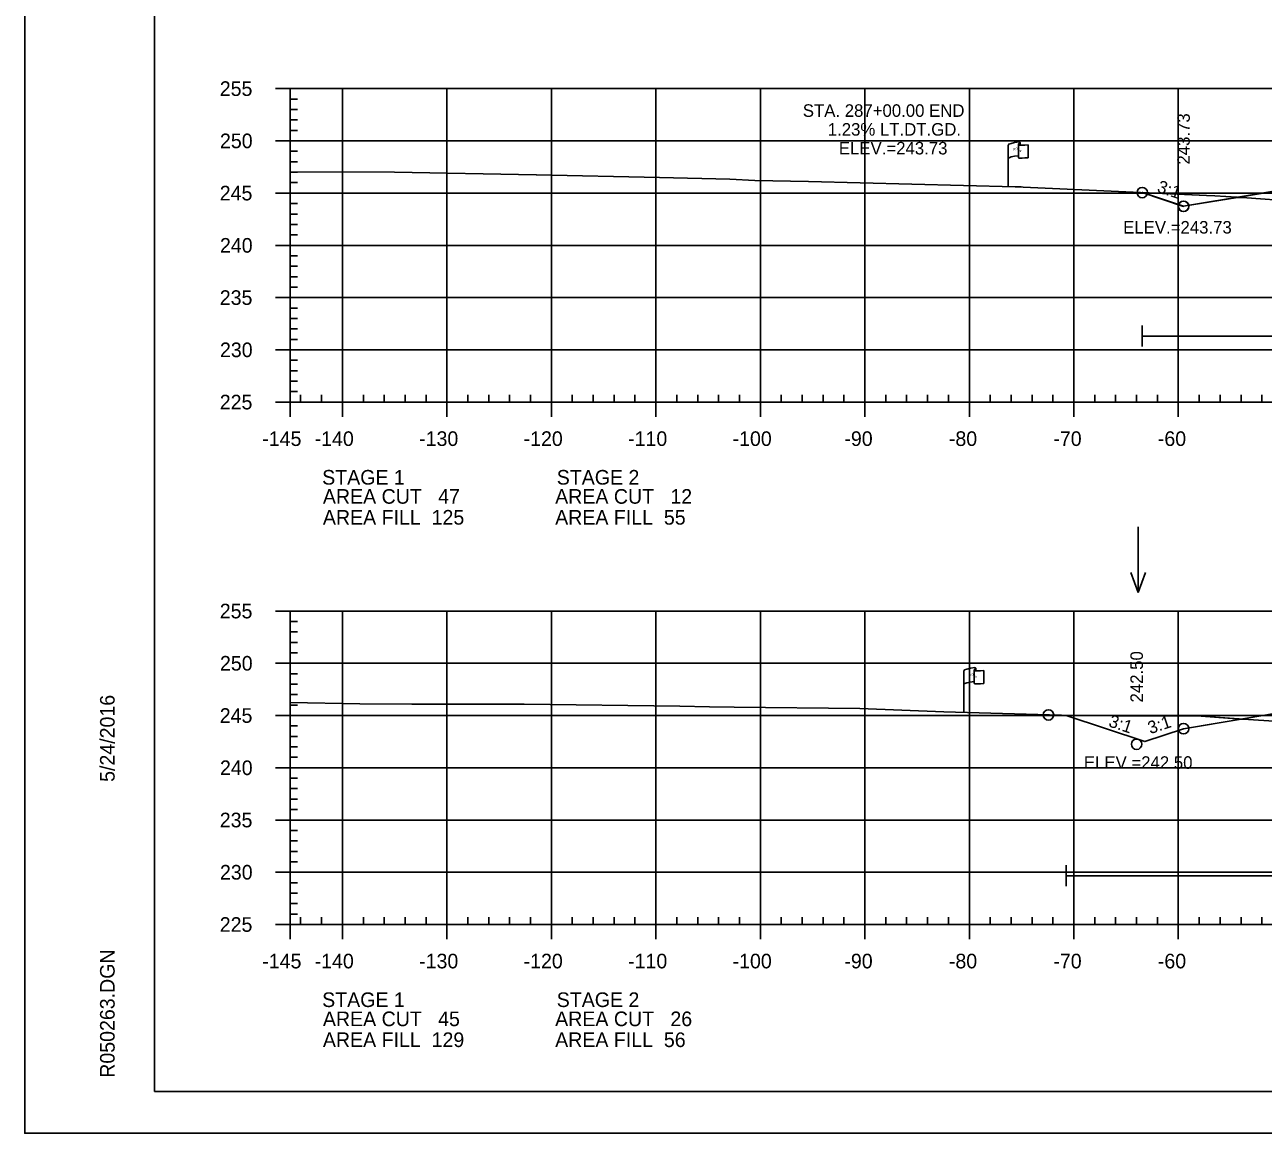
# Model space of a CAD drawing. Extents: x 1365647 to 1367999, y 387113 to 400173.
# Drawn here: x 1365723.7 to 1365842.2, y 396119.6 to 396225.7 of the extents above; entities that cross this region are included whole.
import ezdxf

# ---------------------------------------------------------------- set-up
doc = ezdxf.new("R2010")
doc.units = 0
for name, color, linetype in [('E_Existing ROW', 7, 'Continuous'), ('R_Axis', 7, 'Continuous'), ('R_Axis Annot', 7, 'Continuous'), ('R_Border', 7, 'Continuous'), ('R_Border Notes', 7, 'Continuous'), ('R_Contours', 7, 'Continuous'), ('R_Exist Surface', 7, 'Continuous'), ('R_Fin Surface', 7, 'Continuous'), ('R_Fin Surface Annot', 7, 'Continuous'), ('R_Grid', 7, 'Continuous'), ('R_No Plot', 7, 'Continuous'), ('R_Water', 7, 'Continuous'), ('R_Water Annot', 7, 'Continuous')]:
    doc.layers.add(name, color=color, linetype=linetype)

msp = doc.modelspace()

# ---------------------------------------------------------------- linework, layer by layer
at = {"layer": 'E_Existing ROW'}
for p, q in [((1365817.79, 396210.19), (1365817.79, 396214.14)), ((1365818.79, 396214.24), (1365818.79, 396214.22)), ((1365818.79, 396214.22), (1365818.79, 396213)), ((1365818.95, 396214.39), (1365818.95, 396214.15)), ((1365819.72, 396214.2), (1365819.72, 396212.96)), ((1365813.55, 396159.87), (1365813.55, 396163.82)), ((1365814.55, 396163.92), (1365814.55, 396163.9)), ((1365814.55, 396163.9), (1365814.55, 396162.68)), ((1365814.72, 396164.07), (1365814.72, 396163.83)), ((1365815.48, 396163.88), (1365815.48, 396162.64))]:
    msp.add_line(p, q, dxfattribs=at)
for centre, radius, start, end in [((1365818.86, 396214.24), 0.078, 88.6458, 274.2828), ((1365818.87, 396214.39), 0.0783, 263.0712, 93.9564), ((1365818.86, 396213), 0.0783, 180, 273.9564), ((1365814.63, 396163.92), 0.078, 88.6458, 274.2828), ((1365814.64, 396164.07), 0.0783, 263.0712, 93.9564), ((1365814.63, 396162.68), 0.0783, 180, 273.9564)]:
    msp.add_arc(centre, radius, start, end, dxfattribs=at)
for centre, major_axis, ratio, start_param, end_param in [((1365819.37, 396214.18), (-1.58, -0.04), 0.19887, 5.030368, 6.283185), ((1365820.08, 396214.3), (-1.23, -0.13), 0.052933, 0.159456, 1.268315), ((1365819.37, 396212.87), (-1.58, -0.04), 0.19887, 5.083035, 6.194897), ((1365820.08, 396213.06), (-1.23, -0.13), 0.052933, 0.159456, 1.268315), ((1365815.13, 396163.87), (-1.58, -0.04), 0.19887, 5.030368, 6.283185), ((1365815.84, 396163.98), (-1.23, -0.13), 0.052933, 0.159456, 1.268315), ((1365815.13, 396162.55), (-1.58, -0.04), 0.19887, 5.083035, 6.194897), ((1365815.84, 396162.74), (-1.23, -0.13), 0.052933, 0.159456, 1.268315)]:
    msp.add_ellipse(centre, major_axis=major_axis, ratio=ratio, start_param=start_param, end_param=end_param, dxfattribs=at)
at = {"layer": 'R_Axis'}
for p, q in [((1365747.69, 396219.57), (1365749.09, 396219.57)), ((1365749.09, 396189.57), (1365749.09, 396219.57)), ((1365749.09, 396218.57), (1365749.79, 396218.57)), ((1365749.09, 396217.57), (1365749.79, 396217.57)), ((1365749.09, 396216.57), (1365749.79, 396216.57)), ((1365749.09, 396215.57), (1365749.79, 396215.57)), ((1365747.69, 396214.57), (1365749.09, 396214.57)), ((1365749.09, 396213.57), (1365749.79, 396213.57)), ((1365749.09, 396212.57), (1365749.79, 396212.57)), ((1365749.09, 396211.57), (1365749.79, 396211.57)), ((1365749.09, 396210.57), (1365749.79, 396210.57)), ((1365747.69, 396209.57), (1365749.09, 396209.57)), ((1365749.09, 396208.57), (1365749.79, 396208.57)), ((1365749.09, 396207.57), (1365749.79, 396207.57)), ((1365749.09, 396206.57), (1365749.79, 396206.57)), ((1365747.69, 396204.57), (1365749.09, 396204.57)), ((1365749.09, 396205.57), (1365749.79, 396205.57)), ((1365749.09, 396203.57), (1365749.79, 396203.57)), ((1365749.09, 396202.57), (1365749.79, 396202.57)), ((1365749.09, 396201.57), (1365749.79, 396201.57)), ((1365749.09, 396200.57), (1365749.79, 396200.57)), ((1365747.69, 396199.57), (1365749.09, 396199.57)), ((1365749.09, 396198.57), (1365749.79, 396198.57)), ((1365749.09, 396197.57), (1365749.79, 396197.57)), ((1365749.09, 396196.57), (1365749.79, 396196.57)), ((1365749.09, 396195.57), (1365749.79, 396195.57)), ((1365747.69, 396194.57), (1365749.09, 396194.57)), ((1365749.09, 396193.57), (1365749.79, 396193.57)), ((1365749.09, 396192.57), (1365749.79, 396192.57)), ((1365749.09, 396191.57), (1365749.79, 396191.57)), ((1365749.09, 396190.57), (1365749.79, 396190.57)), ((1365749.09, 396189.57), (1365749.09, 396190.27)), ((1365750.09, 396189.57), (1365750.09, 396190.27)), ((1365752.09, 396189.57), (1365752.09, 396190.27)), ((1365756.09, 396189.57), (1365756.09, 396190.27)), ((1365758.09, 396189.57), (1365758.09, 396190.27)), ((1365760.09, 396189.57), (1365760.09, 396190.27)), ((1365762.09, 396189.57), (1365762.09, 396190.27)), ((1365766.09, 396189.57), (1365766.09, 396190.27)), ((1365768.09, 396189.57), (1365768.09, 396190.27)), ((1365770.09, 396189.57), (1365770.09, 396190.27)), ((1365772.09, 396189.57), (1365772.09, 396190.27)), ((1365776.09, 396189.57), (1365776.09, 396190.27)), ((1365778.09, 396189.57), (1365778.09, 396190.27)), ((1365780.09, 396189.57), (1365780.09, 396190.27)), ((1365782.09, 396189.57), (1365782.09, 396190.27)), ((1365786.09, 396189.57), (1365786.09, 396190.27)), ((1365788.09, 396189.57), (1365788.09, 396190.27)), ((1365790.09, 396189.57), (1365790.09, 396190.27)), ((1365792.09, 396189.57), (1365792.09, 396190.27)), ((1365796.09, 396189.57), (1365796.09, 396190.27)), ((1365798.09, 396189.57), (1365798.09, 396190.27)), ((1365800.09, 396189.57), (1365800.09, 396190.27)), ((1365802.09, 396189.57), (1365802.09, 396190.27)), ((1365806.09, 396189.57), (1365806.09, 396190.27)), ((1365808.09, 396189.57), (1365808.09, 396190.27)), ((1365810.09, 396189.57), (1365810.09, 396190.27)), ((1365812.09, 396189.57), (1365812.09, 396190.27)), ((1365816.09, 396189.57), (1365816.09, 396190.27)), ((1365818.09, 396189.57), (1365818.09, 396190.27)), ((1365820.09, 396189.57), (1365820.09, 396190.27)), ((1365822.09, 396189.57), (1365822.09, 396190.27)), ((1365826.09, 396189.57), (1365826.09, 396190.27)), ((1365828.09, 396189.57), (1365828.09, 396190.27)), ((1365830.09, 396189.57), (1365830.09, 396190.27)), ((1365832.09, 396189.57), (1365832.09, 396190.27)), ((1365836.09, 396189.57), (1365836.09, 396190.27)), ((1365838.09, 396189.57), (1365838.09, 396190.27)), ((1365840.09, 396189.57), (1365840.09, 396190.27)), ((1365842.09, 396189.57), (1365842.09, 396190.27)), ((1365747.69, 396189.57), (1365749.09, 396189.57)), ((1365749.09, 396189.57), (1366039.09, 396189.57)), ((1365749.09, 396188.17), (1365749.09, 396189.57)), ((1365754.09, 396188.17), (1365754.09, 396189.57)), ((1365764.09, 396188.17), (1365764.09, 396189.57)), ((1365774.09, 396188.17), (1365774.09, 396189.57)), ((1365784.09, 396188.17), (1365784.09, 396189.57)), ((1365794.09, 396188.17), (1365794.09, 396189.57)), ((1365804.09, 396188.17), (1365804.09, 396189.57)), ((1365814.09, 396188.17), (1365814.09, 396189.57)), ((1365824.09, 396188.17), (1365824.09, 396189.57)), ((1365834.09, 396188.17), (1365834.09, 396189.57)), ((1365747.69, 396169.57), (1365749.09, 396169.57)), ((1365749.09, 396139.57), (1365749.09, 396169.57)), ((1365749.09, 396168.57), (1365749.79, 396168.57)), ((1365749.09, 396167.57), (1365749.79, 396167.57)), ((1365749.09, 396166.57), (1365749.79, 396166.57)), ((1365749.09, 396165.57), (1365749.79, 396165.57)), ((1365747.69, 396164.57), (1365749.09, 396164.57)), ((1365749.09, 396163.57), (1365749.79, 396163.57)), ((1365749.09, 396162.57), (1365749.79, 396162.57)), ((1365749.09, 396161.57), (1365749.79, 396161.57)), ((1365747.69, 396159.57), (1365749.09, 396159.57)), ((1365749.09, 396160.57), (1365749.79, 396160.57)), ((1365749.09, 396158.57), (1365749.79, 396158.57)), ((1365749.09, 396157.57), (1365749.79, 396157.57)), ((1365749.09, 396156.57), (1365749.79, 396156.57)), ((1365749.09, 396155.57), (1365749.79, 396155.57)), ((1365747.69, 396154.57), (1365749.09, 396154.57)), ((1365749.09, 396153.57), (1365749.79, 396153.57)), ((1365749.09, 396152.57), (1365749.79, 396152.57)), ((1365749.09, 396151.57), (1365749.79, 396151.57)), ((1365749.09, 396150.57), (1365749.79, 396150.57)), ((1365747.69, 396149.57), (1365749.09, 396149.57)), ((1365749.09, 396148.57), (1365749.79, 396148.57)), ((1365749.09, 396147.57), (1365749.79, 396147.57)), ((1365749.09, 396146.57), (1365749.79, 396146.57)), ((1365749.09, 396145.57), (1365749.79, 396145.57)), ((1365747.69, 396144.57), (1365749.09, 396144.57)), ((1365749.09, 396143.57), (1365749.79, 396143.57)), ((1365749.09, 396142.57), (1365749.79, 396142.57)), ((1365749.09, 396141.57), (1365749.79, 396141.57)), ((1365749.09, 396140.57), (1365749.79, 396140.57)), ((1365747.69, 396139.57), (1365749.09, 396139.57)), ((1365749.09, 396139.57), (1365749.09, 396140.27)), ((1365749.09, 396139.57), (1366039.09, 396139.57)), ((1365749.09, 396138.17), (1365749.09, 396139.57)), ((1365750.09, 396139.57), (1365750.09, 396140.27)), ((1365752.09, 396139.57), (1365752.09, 396140.27)), ((1365754.09, 396138.17), (1365754.09, 396139.57)), ((1365756.09, 396139.57), (1365756.09, 396140.27)), ((1365758.09, 396139.57), (1365758.09, 396140.27)), ((1365760.09, 396139.57), (1365760.09, 396140.27)), ((1365762.09, 396139.57), (1365762.09, 396140.27)), ((1365764.09, 396138.17), (1365764.09, 396139.57)), ((1365766.09, 396139.57), (1365766.09, 396140.27)), ((1365768.09, 396139.57), (1365768.09, 396140.27)), ((1365770.09, 396139.57), (1365770.09, 396140.27)), ((1365772.09, 396139.57), (1365772.09, 396140.27)), ((1365774.09, 396138.17), (1365774.09, 396139.57)), ((1365776.09, 396139.57), (1365776.09, 396140.27)), ((1365778.09, 396139.57), (1365778.09, 396140.27)), ((1365780.09, 396139.57), (1365780.09, 396140.27)), ((1365782.09, 396139.57), (1365782.09, 396140.27)), ((1365784.09, 396138.17), (1365784.09, 396139.57)), ((1365786.09, 396139.57), (1365786.09, 396140.27)), ((1365788.09, 396139.57), (1365788.09, 396140.27)), ((1365790.09, 396139.57), (1365790.09, 396140.27)), ((1365792.09, 396139.57), (1365792.09, 396140.27)), ((1365794.09, 396138.17), (1365794.09, 396139.57)), ((1365796.09, 396139.57), (1365796.09, 396140.27)), ((1365798.09, 396139.57), (1365798.09, 396140.27)), ((1365800.09, 396139.57), (1365800.09, 396140.27)), ((1365802.09, 396139.57), (1365802.09, 396140.27)), ((1365804.09, 396138.17), (1365804.09, 396139.57)), ((1365806.09, 396139.57), (1365806.09, 396140.27)), ((1365808.09, 396139.57), (1365808.09, 396140.27)), ((1365810.09, 396139.57), (1365810.09, 396140.27)), ((1365812.09, 396139.57), (1365812.09, 396140.27)), ((1365814.09, 396138.17), (1365814.09, 396139.57)), ((1365816.09, 396139.57), (1365816.09, 396140.27)), ((1365818.09, 396139.57), (1365818.09, 396140.27)), ((1365820.09, 396139.57), (1365820.09, 396140.27)), ((1365822.09, 396139.57), (1365822.09, 396140.27)), ((1365824.09, 396138.17), (1365824.09, 396139.57)), ((1365826.09, 396139.57), (1365826.09, 396140.27)), ((1365828.09, 396139.57), (1365828.09, 396140.27)), ((1365830.09, 396139.57), (1365830.09, 396140.27)), ((1365832.09, 396139.57), (1365832.09, 396140.27)), ((1365834.09, 396138.17), (1365834.09, 396139.57)), ((1365836.09, 396139.57), (1365836.09, 396140.27)), ((1365838.09, 396139.57), (1365838.09, 396140.27)), ((1365840.09, 396139.57), (1365840.09, 396140.27)), ((1365842.09, 396139.57), (1365842.09, 396140.27))]:
    msp.add_line(p, q, dxfattribs=at)
at = {"layer": 'R_Border'}
for p, q in [((1365736.09, 396123.57), (1365736.09, 396329.03)), ((1365736.09, 396123.57), (1365736.09, 396123.57)), ((1366052.27, 396123.57), (1365736.09, 396123.57))]:
    msp.add_line(p, q, dxfattribs=at)
at = {"layer": 'R_Contours'}
for points in [[(1365839.74, 396209.16), (1365840.66, 396209.11), (1365845.02, 396208.81), (1365847.17, 396208.79), (1365850.92, 396208.75), (1365857.83, 396208.02), (1365861.48, 396207.6), (1365866.65, 396209.29), (1365869.57, 396210.3), (1365872.6, 396210.95), (1365862.59, 396210.75), (1365847.47, 396210.45)], [(1365830.64, 396209.62), (1365836.79, 396209.34), (1365837.59, 396209.3), (1365839.69, 396209.17), (1365839.74, 396209.16), (1365834.59, 396208.31), (1365834.59, 396208.3)], [(1365840.11, 396159.23), (1365840.79, 396159.18), (1365843.23, 396159.04), (1365845.92, 396158.97), (1365850.14, 396158.83), (1365857.65, 396157.26), (1365858.18, 396157.15), (1365859.16, 396157.41), (1365868.77, 396160.02), (1365871.89, 396160.7), (1365873.05, 396160.97), (1365862.59, 396160.76), (1365847.47, 396160.46)], [(1365823.36, 396159.58), (1365824.03, 396159.56), (1365828.27, 396159.54), (1365836.27, 396159.51), (1365840.11, 396159.23), (1365834.59, 396158.31), (1365830.88, 396157.07)]]:
    msp.add_lwpolyline(points, close=True, dxfattribs=at)
at = {"layer": 'R_Exist Surface'}
for points in [[(1365749.09, 396211.6), (1365759.08, 396211.59), (1365772.62, 396211.32), (1365772.64, 396211.32), (1365772.65, 396211.32), (1365784.45, 396211.06), (1365791.16, 396210.92), (1365793.55, 396210.79), (1365798.71, 396210.69), (1365818.48, 396210.17), (1365819.05, 396210.16), (1365819.25, 396210.15), (1365836.79, 396209.34), (1365837.59, 396209.3), (1365839.69, 396209.17), (1365840.66, 396209.11), (1365845.02, 396208.81)], [(1365749.09, 396160.81), (1365755.74, 396160.69), (1365760.74, 396160.65), (1365771.47, 396160.67), (1365786.39, 396160.45), (1365789.23, 396160.4), (1365791.57, 396160.36), (1365803.6, 396160.24), (1365811.65, 396159.93), (1365824.03, 396159.56), (1365828.27, 396159.54), (1365836.27, 396159.51), (1365840.79, 396159.18), (1365843.23, 396159.04)]]:
    msp.add_lwpolyline(points, dxfattribs=at)
at = {"layer": 'R_Fin Surface'}
for points in [[(1365830.64, 396209.62), (1365834.59, 396208.3), (1365834.59, 396208.31), (1365847.47, 396210.45), (1365856.59, 396211.97), (1365862.59, 396212.21), (1365864.59, 396212.25), (1365894.09, 396212.84), (1365923.59, 396212.25), (1365925.59, 396212.21), (1365931.59, 396211.97), (1365940.72, 396210.45), (1365953.59, 396208.31), (1365970.39, 396202.71), (1365980.88, 396206.2)], [(1365830.65, 396209.62), (1365834.59, 396208.31), (1365852.3, 396211.26), (1365856.59, 396211.97), (1365862.59, 396212.21), (1365864.59, 396212.25), (1365894.09, 396212.84), (1365923.59, 396212.25), (1365925.59, 396212.21), (1365931.59, 396211.97), (1365935.89, 396211.26), (1365953.59, 396208.31), (1365958.64, 396206.62)], [(1365823.36, 396159.58), (1365830.88, 396157.07), (1365834.59, 396158.31), (1365847.47, 396160.46), (1365856.59, 396161.98), (1365862.59, 396162.22), (1365864.59, 396162.26), (1365894.09, 396162.85), (1365923.59, 396162.26), (1365925.59, 396162.22), (1365931.59, 396161.98), (1365940.72, 396160.46), (1365953.59, 396158.31), (1365970.61, 396152.64), (1365980.71, 396156.01)]]:
    msp.add_lwpolyline(points, dxfattribs=at)
at = {"layer": 'R_Grid'}
for p, q in [((1365749.09, 396219.57), (1366039.09, 396219.57)), ((1365749.09, 396189.57), (1365749.09, 396219.57)), ((1365754.09, 396189.57), (1365754.09, 396219.57)), ((1365764.09, 396189.57), (1365764.09, 396219.57)), ((1365774.09, 396189.57), (1365774.09, 396219.57)), ((1365784.09, 396189.57), (1365784.09, 396219.57)), ((1365794.09, 396189.57), (1365794.09, 396219.57)), ((1365804.09, 396189.57), (1365804.09, 396219.57)), ((1365814.09, 396189.57), (1365814.09, 396219.57)), ((1365824.09, 396189.57), (1365824.09, 396219.57)), ((1365834.09, 396189.57), (1365834.09, 396219.57)), ((1365749.09, 396214.57), (1366039.09, 396214.57)), ((1365749.09, 396209.57), (1366039.09, 396209.57)), ((1365749.09, 396204.57), (1366039.09, 396204.57)), ((1365749.09, 396199.57), (1366039.09, 396199.57)), ((1365749.09, 396194.57), (1366039.09, 396194.57)), ((1365749.09, 396189.57), (1366039.09, 396189.57)), ((1365749.09, 396169.57), (1366039.09, 396169.57)), ((1365749.09, 396139.57), (1365749.09, 396169.57)), ((1365754.09, 396139.57), (1365754.09, 396169.57)), ((1365764.09, 396139.57), (1365764.09, 396169.57)), ((1365774.09, 396139.57), (1365774.09, 396169.57)), ((1365784.09, 396139.57), (1365784.09, 396169.57)), ((1365794.09, 396139.57), (1365794.09, 396169.57)), ((1365804.09, 396139.57), (1365804.09, 396169.57)), ((1365814.09, 396139.57), (1365814.09, 396169.57)), ((1365824.09, 396139.57), (1365824.09, 396169.57)), ((1365834.09, 396139.57), (1365834.09, 396169.57)), ((1365749.09, 396164.57), (1366039.09, 396164.57)), ((1365749.09, 396159.57), (1366039.09, 396159.57)), ((1365749.09, 396154.57), (1366039.09, 396154.57)), ((1365749.09, 396149.57), (1366039.09, 396149.57)), ((1365749.09, 396144.57), (1366039.09, 396144.57)), ((1365749.09, 396139.57), (1366039.09, 396139.57))]:
    msp.add_line(p, q, dxfattribs=at)
at = {"layer": 'R_No Plot'}
msp.add_line((1365723.69, 396119.6), (1366057.03, 396119.6), dxfattribs=at)
msp.add_lwpolyline([(1365723.69, 396332.93), (1366057.03, 396332.93), (1366057.03, 396119.59), (1365723.69, 396119.59)], close=True, dxfattribs=at)
for centre in [(1365830.64, 396209.62), (1365830.64, 396209.62), (1365834.59, 396208.31), (1365834.59, 396208.31), (1365834.59, 396208.31), (1365834.59, 396208.31), (1365834.59, 396208.31), (1365834.59, 396208.3), (1365834.59, 396208.3), (1365834.59, 396208.3), (1365834.59, 396208.3), (1365834.59, 396208.3), (1365821.66, 396159.63), (1365821.66, 396159.63), (1365834.59, 396158.31), (1365834.59, 396158.31), (1365834.59, 396158.31), (1365834.59, 396158.31), (1365834.59, 396158.31), (1365830.1, 396156.82), (1365830.1, 396156.82), (1365830.1, 396156.82), (1365830.1, 396156.82), (1365830.1, 396156.82)]:
    msp.add_circle(centre, 0.5, dxfattribs=at)
at = {"layer": 'R_Water'}
for p, q in [((1365830.64, 396194.89), (1365830.64, 396196.89)), ((1365830.64, 396195.89), (1365882.01, 396195.89)), ((1365823.36, 396143.24), (1365823.36, 396145.24)), ((1365823.36, 396144.24), (1365881.91, 396144.24))]:
    msp.add_line(p, q, dxfattribs=at)
at = {"layer": 'R_Water Annot'}
for p, q in [((1365830.26, 396177.63), (1365830.26, 396171.34)), ((1365830.26, 396171.34), (1365829.56, 396173.26)), ((1365830.26, 396171.34), (1365830.96, 396173.26))]:
    msp.add_line(p, q, dxfattribs=at)

# ---------------------------------------------------------------- texts
at = {"layer": 'E_Existing ROW'}
for s, height, rotation, p in [('DWB 11-9-07', 0.001, 90, (1365818.95, 396214.15)), ('R ', 0.2, 9.9884, (1365818.31, 396213.64)), (' O', 0.2, 9.9884, (1365818.45, 396213.69)), ('W', 0.2, 351.1788, (1365818.78, 396213.52)), ('DWB 11-9-07', 0.001, 5.0717, (1365819.71, 396212.96)), ('DWB 11-9-07', 0.001, 90, (1365817.79, 396210.19)), ('R ', 0.2, 9.9884, (1365814.07, 396163.32)), (' O', 0.2, 9.9884, (1365814.22, 396163.37)), ('W', 0.2, 351.1788, (1365814.55, 396163.2)), ('DWB 11-9-07', 0.001, 90, (1365814.72, 396163.83)), ('DWB 11-9-07', 0.001, 5.0717, (1365815.47, 396162.64)), ('DWB 11-9-07', 0.001, 90, (1365813.55, 396159.87))]:
    msp.add_text(s, height=height, rotation=rotation, dxfattribs=at).set_placement(p)
at = {"layer": 'R_Axis Annot'}
for s, p in [('255', (1365742.35, 396218.87)), ('250', (1365742.37, 396213.87)), ('245', (1365742.35, 396208.87)), ('240', (1365742.37, 396203.87)), ('235', (1365742.35, 396198.87)), ('230', (1365742.37, 396193.87)), ('225', (1365742.35, 396188.87)), ('-145', (1365746.42, 396185.37)), ('-140', (1365751.43, 396185.37)), ('-130', (1365761.43, 396185.37)), ('-120', (1365771.43, 396185.37)), ('-110', (1365781.43, 396185.37)), ('-100', (1365791.43, 396185.37)), ('-90', (1365802.13, 396185.37)), ('-80', (1365812.13, 396185.37)), ('-70', (1365822.13, 396185.37)), ('-60', (1365832.13, 396185.37)), ('STAGE 1', (1365752.15, 396181.67)), ('STAGE 2', (1365774.6, 396181.67)), ('AREA CUT   47', (1365752.22, 396179.84)), ('AREA CUT   12', (1365774.45, 396179.84)), ('AREA FILL  125', (1365752.22, 396177.84)), ('AREA FILL  55', (1365774.45, 396177.84)), ('255', (1365742.35, 396168.87)), ('250', (1365742.37, 396163.87)), ('245', (1365742.35, 396158.87)), ('240', (1365742.37, 396153.87)), ('235', (1365742.35, 396148.87)), ('230', (1365742.37, 396143.87)), ('225', (1365742.35, 396138.87)), ('-145', (1365746.42, 396135.37)), ('-140', (1365751.43, 396135.37)), ('-130', (1365761.43, 396135.37)), ('-120', (1365771.43, 396135.37)), ('-110', (1365781.43, 396135.37)), ('-100', (1365791.43, 396135.37)), ('-90', (1365802.13, 396135.37)), ('-80', (1365812.13, 396135.37)), ('-70', (1365822.13, 396135.37)), ('-60', (1365832.13, 396135.37)), ('STAGE 1', (1365752.15, 396131.67)), ('STAGE 2', (1365774.6, 396131.67)), ('AREA CUT   45', (1365752.22, 396129.84)), ('AREA CUT   26', (1365774.45, 396129.84)), ('AREA FILL  129', (1365752.22, 396127.84)), ('AREA FILL  56', (1365774.45, 396127.84))]:
    msp.add_text(s, height=1.4, dxfattribs=at).set_placement(p)
at = {"layer": 'R_Border'}
for s, p in [('5/24/2016', (1365732.29, 396153.22)), ('R050263.DGN', (1365732.29, 396124.9))]:
    msp.add_text(s, height=1.4, rotation=90, dxfattribs=at).set_placement(p)
at = {"layer": 'R_Border Notes'}
for s, p in [('ELEV.=243.73', (1365828.81, 396205.7)), ('ELEV.=242.50', (1365825.05, 396154.47))]:
    msp.add_text(s, height=1.2, dxfattribs=at).set_placement(p)
at = {"layer": 'R_Fin Surface Annot'}
for s, rotation, p in [('243.73', 90, (1365835.19, 396212.3)), ('3:1', 341.5651, (1365831.98, 396209.7)), ('242.50', 90, (1365830.7, 396160.82)), ('3:1', 341.5651, (1365827.34, 396158.55)), ('3:1', 18.4349, (1365831.4, 396157.78))]:
    msp.add_text(s, height=1.2, rotation=rotation, dxfattribs=at).set_placement(p)
at = {"layer": 'R_Water'}
for s, p in [('STA. 287+00.00 END', (1365798.15, 396216.87)), ('1.23% LT.DT.GD.', (1365800.54, 396215.07)), ('ELEV.=243.73', (1365801.6, 396213.27))]:
    msp.add_text(s, height=1.2, dxfattribs=at).set_placement(p)

doc.saveas('drawing.dxf')
